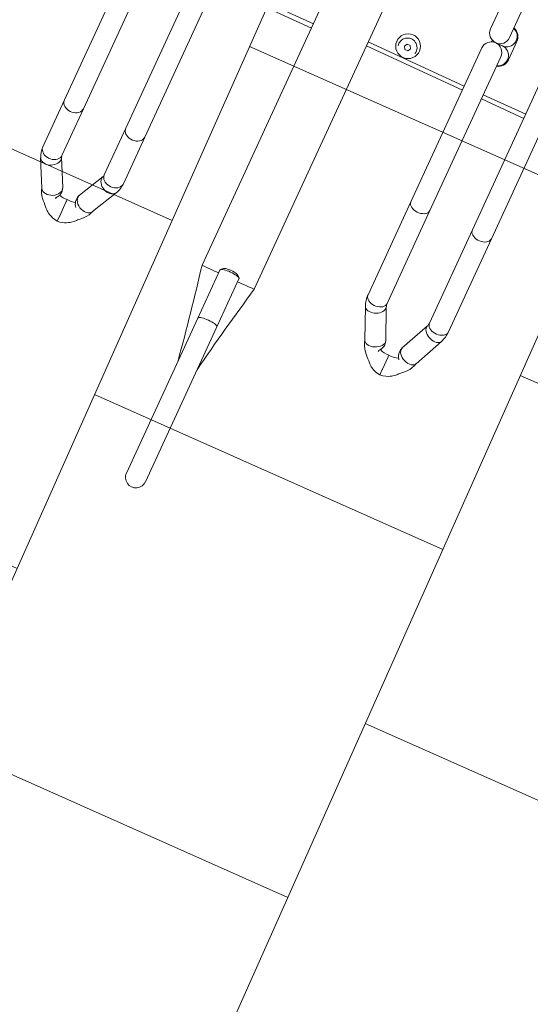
# Model space of a CAD drawing. Header units: metres. Extents: x 134157 to 138734, y 451157 to 455772.
# Tile 879 of 1056: x 136725.188 to 136725.724, y 454287.203 to 454288.237. Entities that reach past the tile are written whole.
import ezdxf

# ---------------------------------------------------------------- set-up
doc = ezdxf.new("R2010")
doc.units = ezdxf.units.M
doc.layers.add('-DR-alg-hulplijnen kantverharding asflast nieuwe fietsstraat', color=7, linetype='Continuous', true_color=0xff9429, plot=False)
doc.layers.add('-DR-nw-gr-arc-gras', color=7, linetype='Continuous', true_color=0xb5d5a4)
doc.layers.add('-DR-nw-vh-arc-asfalt fietsstraat rood', color=7, linetype='Continuous', lineweight=9, true_color=0xdfbfc7)
doc.layers.add('-DR-nw-vh-arc-tegels 300x300x45', color=253, linetype='Continuous', lineweight=9)
for name, color, linetype in [('-DR-nw-vh-kantverharding', 3, 'Continuous'), ('VELOPA-FIG15', 1, 'Continuous'), ('VELOPA-FIG25', 1, 'Continuous')]:
    doc.layers.add(name, color=color, linetype=linetype)
pattern_1 = [(115.335625, (136419.71802, 453326.2367), (-0.223681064, -0.105903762), [0.06, -0.187485]), (205.335625, (136419.71802, 453326.2367), (0.105903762, -0.223681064), [0.06, -0.187485])]

# ---------------------------------------------------------------- blocks, each defined once
blk = doc.blocks.new('Tulip Traverse voetplaat eenzijdig')
at = {"layer": 'VELOPA-FIG15', "color": 252, "linetype": 'Continuous', "lineweight": 9, "flags": 128}
for points in [[(1288, -189), (1287.8, -190.3), (1287.3, -191.6), (1286.4, -192.7), (1285.3, -193.8), (1283.9, -194.7), (1282.2, -195.4), (1280.4, -196), (1278.5, -196.3), (1276.5, -196.3), (1274.6, -196.1), (1272.7, -195.7), (1270.9, -195.1), (1269.4, -194.3), (1268.1, -193.3), (1267.1, -192.2), (1266.4, -190.9), (1266, -189.6), (1266, -189)], [(1337, -189), (1337.2, -190.3), (1337.7, -191.6), (1338.6, -192.7), (1339.7, -193.8), (1341.1, -194.7), (1342.8, -195.4), (1344.6, -196), (1346.5, -196.3), (1348.5, -196.3), (1350.4, -196.1), (1352.3, -195.7), (1354.1, -195.1), (1355.6, -194.3), (1356.9, -193.3), (1357.9, -192.2), (1358.6, -190.9), (1359, -189.6), (1359, -189)], [(913, -244.2), (912.8, -245.7), (912.3, -247.1), (911.4, -248.5), (910.3, -249.7), (908.9, -250.7), (907.2, -251.6), (905.4, -252.1), (903.5, -252.5), (901.5, -252.5), (899.6, -252.3), (897.7, -251.9), (895.9, -251.2), (894.4, -250.2), (893.1, -249.1), (892.1, -247.8), (891.4, -246.4), (891, -244.9), (891, -244.2)], [(962, -244.2), (962.2, -245.7), (962.7, -247.1), (963.6, -248.5), (964.7, -249.7), (966.1, -250.7), (967.8, -251.6), (969.6, -252.1), (971.5, -252.5), (973.5, -252.5), (975.4, -252.3), (977.3, -251.9), (979.1, -251.2), (980.6, -250.2), (981.9, -249.1), (982.9, -247.8), (983.6, -246.4), (984, -244.9), (984, -244.2)], [(913, -298.2), (912.8, -299.7), (912.3, -301.2), (911.4, -302.5), (910.3, -303.7), (908.9, -304.8), (907.2, -305.6), (905.4, -306.2), (903.5, -306.5), (901.5, -306.6), (899.6, -306.4), (897.7, -305.9), (895.9, -305.2), (894.4, -304.3), (893.1, -303.1), (892.1, -301.8), (891.4, -300.4), (891, -299), (891, -298.2)], [(962, -298.2), (962.2, -299.7), (962.7, -301.2), (963.6, -302.5), (964.7, -303.7), (966.1, -304.8), (967.8, -305.6), (969.6, -306.2), (971.5, -306.5), (973.5, -306.6), (975.4, -306.4), (977.3, -305.9), (979.1, -305.2), (980.6, -304.3), (981.9, -303.1), (982.9, -301.8), (983.6, -300.4), (984, -299), (984, -298.2)], [(1288, -296.7), (1287.8, -298.1), (1287.3, -299.3), (1286.4, -300.5), (1285.3, -301.6), (1283.9, -302.5), (1282.2, -303.2), (1280.4, -303.7), (1278.5, -304), (1276.5, -304.1), (1274.6, -303.9), (1272.7, -303.5), (1270.9, -302.9), (1269.4, -302.1), (1268.1, -301.1), (1267.1, -299.9), (1266.4, -298.7), (1266, -297.4), (1266, -296.7)], [(1337, -296.7), (1337.2, -298.1), (1337.7, -299.3), (1338.6, -300.5), (1339.7, -301.6), (1341.1, -302.5), (1342.8, -303.2), (1344.6, -303.7), (1346.5, -304), (1348.5, -304.1), (1350.4, -303.9), (1352.3, -303.5), (1354.1, -302.9), (1355.6, -302.1), (1356.9, -301.1), (1357.9, -299.9), (1358.6, -298.7), (1359, -297.4), (1359, -296.7)], [(914.1, -302.7), (913.9, -304.2), (913.4, -305.8), (912.6, -307.3), (911.5, -308.7), (910.2, -310.1), (908.6, -311.2), (906.9, -312.2), (905.1, -312.9), (903.2, -313.4), (901.3, -313.6), (899.5, -313.5), (897.9, -313.1), (896.4, -312.5), (895.2, -311.6), (894.2, -310.6), (893.8, -309.9)], [(913.5, -300), (913.9, -301.2), (914.1, -302.7)], [(961.5, -300), (961.1, -301.2), (960.9, -302.7)], [(960.9, -302.7), (961.1, -304.2), (961.6, -305.8), (962.4, -307.3), (963.5, -308.7), (964.8, -310.1), (966.4, -311.2), (968.1, -312.2), (969.9, -312.9), (971.8, -313.4), (973.7, -313.6), (975.5, -313.5), (977.1, -313.1), (978.6, -312.5), (979.8, -311.6), (980.8, -310.6), (981.2, -309.9)], [(1289.1, -301.9), (1288.9, -303.2), (1288.4, -304.6), (1287.6, -306), (1286.5, -307.3), (1285.2, -308.6), (1283.6, -309.7), (1281.9, -310.6), (1280.1, -311.4), (1278.2, -311.9), (1276.3, -312.1), (1274.5, -312.2), (1272.9, -312), (1271.4, -311.5), (1270.2, -310.8), (1269.2, -309.9), (1268.6, -308.9)], [(1288.7, -300), (1288.9, -300.6), (1289.1, -301.9)], [(1336.3, -300), (1336.1, -300.6), (1335.9, -301.9)], [(1335.9, -301.9), (1336.1, -303.2), (1336.6, -304.6), (1337.4, -306), (1338.5, -307.3), (1339.8, -308.6), (1341.4, -309.7), (1343.1, -310.6), (1344.9, -311.4), (1346.8, -311.9), (1348.7, -312.1), (1350.5, -312.2), (1352.1, -312), (1353.6, -311.5), (1354.8, -310.8), (1355.8, -309.9), (1356.4, -308.9)], [(1125, -390.9), (1123, -391), (1121.1, -391.1), (1119.4, -391.3), (1117.8, -391.6), (1116.4, -391.9), (1115.3, -392.3), (1114.5, -392.8), (1114.1, -393.2), (1114, -393.6)], [(1136, -393.6), (1135.9, -393.2), (1135.5, -392.8), (1134.7, -392.3), (1133.6, -391.9), (1132.2, -391.6), (1130.6, -391.3), (1128.9, -391.1), (1127, -391), (1125, -390.9)]]:
    blk.add_lwpolyline(points, dxfattribs=at)
at = {"layer": 'VELOPA-FIG25', "color": 252, "linetype": 'Continuous', "lineweight": 9}
for p, q in [((1266, 45.1), (1266, 10.8)), ((1288, 10.8), (1288, 45.1)), ((1272.7, 0.6), (1272.7, -1.1)), ((1296.7, -10.8), (1296.7, 10.2)), ((1155.1, -341.2), (1155.1, -0.1)), ((1277, -0.3), (1284.5, -0.3)), ((1284.7, -0.3), (1284.5, -0.3)), ((1094.9, -18.6), (1094.9, -341.1)), ((1266, -11.3), (1266, -189)), ((1288, -189), (1288, -11.3)), ((1337, -11.3), (1337, -189)), ((1359, -189), (1359, -11.3)), ((1191.5, -43.5), (1193.3, -40.5)), ((1193.3, -40.5), (1196.7, -40.5)), ((1196.7, -40.5), (1198.5, -43.5)), ((1193.3, -46.5), (1191.5, -43.5)), ((1196.7, -46.5), (1193.3, -46.5)), ((1198.5, -43.5), (1196.7, -46.5)), ((1155.1, -55.3), (1266, -55.3)), ((1266, -60), (1155.1, -60)), ((1288, -55.3), (1337, -55.3)), ((1337, -60), (1288, -60)), ((891, -69.9), (891, -244.2)), ((913, -244.2), (913, -69.9)), ((962, -69.9), (962, -244.2)), ((1094.9, -62.4), (981.7, -62.4)), ((1094.9, -67.3), (983.7, -67.3)), ((984, -244.2), (984, -69.9)), ((1266, -189), (1266, -296.7)), ((1288, -296.7), (1288, -189)), ((1337, -189), (1337, -296.7)), ((1359, -296.7), (1359, -189)), ((891, -244.2), (891, -298.2)), ((913, -298.2), (913, -244.2)), ((962, -244.2), (962, -298.2)), ((984, -298.2), (984, -244.2)), ((893.8, -309.9), (908.2, -338.2)), ((927.8, -328.3), (913.5, -300)), ((961.5, -300), (947.2, -328.3)), ((966.8, -338.2), (981.2, -309.9)), ((1268.6, -308.9), (1282.9, -341.3)), ((1303.1, -332.4), (1288.7, -300)), ((1336.3, -300), (1321.9, -332.4)), ((1342.1, -341.3), (1356.4, -308.9)), ((928.1, -329), (927.9, -328.4)), ((947.1, -328.4), (946.9, -329.1)), ((937.5, -339.9), (937.5, -337.9)), ((937.5, -339.9), (937.5, -340.3)), ((937.5, -356.6), (937.5, -340.3)), ((1114, -338.1), (1114, -393.6)), ((1116.8, -335.1), (1114.3, -337.4)), ((1135.7, -337.4), (1133.2, -335.1)), ((1136, -393.6), (1136, -338.1)), ((1303.2, -332.7), (1303.1, -332.4)), ((1321.9, -332.4), (1321.8, -332.7)), ((1312.5, -346.7), (1312.5, -345)), ((1312.5, -346.7), (1312.5, -347.1)), ((1312.5, -361.4), (1312.5, -347.1)), ((937.5, -357), (937.5, -356.6)), ((937.5, -363), (937.5, -357)), ((1312.5, -361.7), (1312.5, -361.4)), ((1312.5, -367.9), (1312.5, -361.7)), ((1114, -393.6), (1114, -572.7)), ((1136, -393.6), (1136, -572.7))]:
    blk.add_line(p, q, dxfattribs=at)
at = {"layer": 'VELOPA-FIG25', "color": 252, "linetype": 'Continuous', "lineweight": 9, "flags": 128}
for points in [[(928.5, -331.1), (928.3, -329.5), (927.8, -328.3)], [(946.6, -331.1), (946.8, -329.5), (947.2, -328.3)], [(908.1, -338), (908.8, -340.4), (910.2, -343.1), (911.5, -345.1), (912.6, -346.5), (913.6, -347.8), (915, -349.4), (916.7, -351), (918.5, -352.6), (920, -354.2), (921.3, -355.6), (922.5, -356.8), (923.4, -357.5), (924.3, -358.2), (925.6, -359.1), (927.5, -360.2), (929.4, -361), (931.6, -361.8), (934.4, -362.5), (937.5, -363)], [(908.2, -338.2), (908.3, -338.5), (909.3, -339.8), (910.6, -340.8), (912.2, -341.5), (914, -341.9), (916, -341.9), (918, -341.6), (920, -341), (922, -340.2), (923.8, -339), (925.4, -337.6), (926.7, -336.1), (927.7, -334.4), (928.3, -332.7), (928.5, -331.1)], [(926.9, -339.6), (926.6, -340.1), (926, -341.1), (925.8, -341.8), (925.7, -342), (925.7, -341.8), (925.8, -341.3), (925.8, -340.6)], [(937.5, -363), (940.4, -362.6), (943, -361.9), (945.1, -361.2), (946.9, -360.4), (948.8, -359.4), (950.2, -358.6), (951.2, -357.9), (953.6, -355.8), (955.4, -353.8), (956.2, -352.9), (957.2, -352), (958.4, -351), (959.7, -349.7), (961.4, -347.8), (963.5, -345.1), (965, -342.8), (966.3, -340.1), (967, -338)], [(966.8, -338.2), (966.7, -338.5), (965.7, -339.8), (964.4, -340.8), (962.8, -341.5), (961, -341.9), (959, -341.9), (957, -341.6), (955, -341), (953, -340.2), (951.2, -339), (949.6, -337.6), (948.3, -336.1), (947.3, -334.4), (946.8, -332.7), (946.6, -331.1)], [(1125, -335.4), (1123, -335.4), (1121.1, -335.6), (1119.4, -335.8), (1117.8, -336.1), (1116.4, -336.4), (1115.3, -336.8), (1114.5, -337.2), (1114.1, -337.7), (1114, -338.1)], [(1116.8, -335.1), (1116.9, -335), (1117.6, -334.6), (1118.7, -334.3), (1120, -334), (1121.5, -333.8), (1123.2, -333.6), (1125, -333.6)], [(1125, -333.6), (1126.8, -333.6), (1128.5, -333.8), (1130, -334), (1131.3, -334.3), (1132.4, -334.6), (1133.1, -335), (1133.2, -335.1)], [(1136, -338.1), (1135.9, -337.7), (1135.5, -337.2), (1134.7, -336.8), (1133.6, -336.4), (1132.2, -336.1), (1130.6, -335.8), (1128.9, -335.6), (1127, -335.4), (1125, -335.4)], [(1282.9, -341.1), (1283.7, -344), (1285.1, -347), (1286.6, -349.5), (1287.9, -351.4), (1290.9, -354.8), (1292.5, -356.4), (1294, -357.7), (1294.6, -358.3), (1295.2, -358.8), (1295.8, -359.4), (1296.5, -360.2), (1298.1, -361.8), (1299.7, -363.1), (1300.8, -363.9), (1301.5, -364.3), (1302.6, -364.9), (1304.2, -365.7), (1306.3, -366.6), (1309.1, -367.4), (1312.5, -367.9)], [(1283, -341.3), (1283.3, -342), (1284.3, -343.1), (1285.6, -343.9), (1287.2, -344.4), (1289, -344.6), (1291, -344.6), (1293, -344.2), (1295, -343.6), (1297, -342.7), (1298.8, -341.5), (1300.4, -340.2), (1301.7, -338.8), (1302.7, -337.3), (1303.3, -335.8), (1303.5, -334.3)], [(1303.5, -334.3), (1303.3, -332.9), (1303, -332.4)], [(1312.5, -367.9), (1315.9, -367.4), (1318.7, -366.6), (1321.2, -365.5), (1322.9, -364.7), (1324, -364), (1324.5, -363.6), (1325.3, -363.1), (1326.9, -361.8), (1328.5, -360.2), (1329.2, -359.4), (1329.8, -358.8), (1330.4, -358.3), (1331, -357.7), (1332.5, -356.4), (1334.1, -354.8), (1337.1, -351.4), (1338.5, -349.5), (1339.9, -347), (1341.3, -344), (1342.1, -341.1)], [(1321.7, -333.1), (1321.2, -335), (1321, -337.3), (1321.3, -339.4), (1321.8, -341.1), (1322.9, -343.5), (1323.4, -344.3), (1323.8, -344.9), (1324, -345.3), (1324, -345.3)], [(1321.6, -334.3), (1321.8, -332.9), (1322, -332.4)], [(1342, -341.3), (1341.7, -342), (1340.7, -343.1), (1339.4, -343.9), (1337.8, -344.4), (1336, -344.6), (1334, -344.6), (1332, -344.2), (1330, -343.6), (1328, -342.7), (1326.2, -341.5), (1324.6, -340.2), (1323.3, -338.8), (1322.3, -337.3), (1321.8, -335.8), (1321.6, -334.3)], [(1302.3, -342.7), (1302.2, -342.9), (1301.6, -343.9), (1301, -345.1), (1300.8, -345.9), (1300.7, -346.2), (1300.7, -346.2)]]:
    blk.add_lwpolyline(points, dxfattribs=at)
at = {"layer": 'VELOPA-FIG25', "color": 252, "linetype": 'Continuous', "lineweight": 9}
blk.add_circle((1195, -42), 13, dxfattribs=at)
for centre, radius, start, end in [((1284.6, 10.7), 11, 269.9038, 72.1383), ((1284.7, 10.2), 12, 0, 73.7845), ((1277, 10.8), 11, 180, 0), ((1277, -11.3), 11, 0, 180), ((1284.7, -11.2), 11, 287.5242, 90.0273), ((1284.7, -10.8), 12, 286.2155, 0), ((1195, -43.5), 10, 60, 195.466), ((1195, -43.5), 10, 344.534, 60), ((916.8, -298.1), 25.8, 180.2359, 207.0873), ((917, -298.1), 3.97, 181.9958, 208.1245), ((958.1, -298.1), 3.91, 331.6796, 358.2002), ((958.3, -298.1), 25.7, 332.8593, 359.818), ((1295.9, -296.7), 29.9, 180.146, 204.0081), ((1296, -296.7), 8, 180.6211, 204.3393), ((1329.2, -296.7), 7.81, 335.3696, 359.6695), ((1329.2, -296.7), 29.8, 335.9506, 359.8954), ((919.3, -333.5), 9.75, 321.0807, 23.266), ((958.2, -333.6), 12.2, 160.5616, 222.1983), ((934.6, -315.5), 22.6, 253.7086, 277.3994), ((940.4, -314.6), 23.4, 262.9441, 285.5692), ((1293.8, -337), 10.2, 326.0064, 22.3689), ((-1558.8, -892.8), 2710.3, 9.5498, 11.7414), ((1109.7, 230.5), 571.9, 268.5109, 270.4289), ((3862.5, -902.9), 2765, 168.2804, 170.4286), ((1141, 146.7), 488.2, 269.4088, 271.6564), ((1309.8, -326.1), 19.1, 245.4294, 277.9725), ((1314.9, -324.6), 20.6, 263.201, 292.8482), ((1125, -572.7), 11, 179.0854, 0.9146)]:
    blk.add_arc(centre, radius, start, end, dxfattribs=at)

msp = doc.modelspace()

# ---------------------------------------------------------------- hatches: boundary and pattern name
at = {"layer": '-DR-nw-gr-arc-gras', "transparency": 33554687}
h = msp.add_hatch(dxfattribs=at)
h.set_pattern_fill('AGR-BOLLEN', color=256, scale=0.1, pattern_type=2)
h.set_pattern_definition(pattern_1)
edge = h.paths.add_edge_path()
edge.add_arc((-7000776.8095, 3043164.5676), 7592527.9974, 340.05675056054, 340.05722562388)
edge.add_line((136455.7816, 453494.2543), (136455.1236, 453494.4934))
edge.add_arc((380495.2224, 364992.5484), 259592.3036, 160.066656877, 160.080445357)
edge.add_line((136433.8323, 453435.7615), (136433.8135, 453435.7683))
edge.add_line((136433.8135, 453435.7683), (136432.1795, 453431.2551))
edge.add_line((136432.1795, 453431.2551), (136432.1983, 453431.2483))
edge.add_line((136432.1983, 453431.2483), (136431.6776, 453429.8696))
edge.add_line((136431.6776, 453429.8696), (136432.3364, 453429.6312))
edge.add_line((136432.3364, 453429.6312), (136434.3093, 453435.0766))
h = msp.add_hatch(dxfattribs=at)
h.set_pattern_fill('AGR-BOLLEN', color=256, scale=0.1, pattern_type=2)
h.set_pattern_definition(pattern_1)
edge = h.paths.add_edge_path()
edge.add_line((136644.2753, 454017.4218), (136643.9351, 454016.4815))
edge.add_line((136643.9351, 454016.4815), (136643.8839, 454016.3403))
edge.add_line((136643.8839, 454016.3403), (136644.5422, 454016.1017))
edge.add_arc((1711333.9831, -116117.4265), 1674723.5818, 160.0956720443, 160.0966573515, ccw=False)
edge.add_line((136654.3469, 454043.1813), (136653.6889, 454043.4199))
edge.add_line((136653.6889, 454043.4199), (136653.6378, 454043.279))
edge.add_line((136653.6378, 454043.279), (136653.2975, 454042.3387))
edge.add_line((136653.2975, 454042.3387), (136644.2753, 454017.4218))
at = {"layer": '-DR-nw-vh-arc-asfalt fietsstraat rood', "transparency": 33554687}
h = msp.add_hatch(color=256, dxfattribs=at)
h.dxf.hatch_style = 1
edge = h.paths.add_edge_path()
edge.add_line((136621.1192, 453955.2347), (136699.2196, 454170.9218))
edge.add_arc((132463.7409, 455704.591), 4504.6, 340.0946501, 342.4755034)
edge.add_line((136759.2747, 454348.195), (136783.3161, 454424.3311))
edge.add_line((136783.3161, 454424.3311), (136779.3111, 454425.5958))
edge.add_line((136779.3111, 454425.5958), (136755.2697, 454349.4597))
edge.add_arc((132463.7409, 455704.591), 4500.4, 340.0946501, 342.4755034, ccw=False)
edge.add_line((136695.2705, 454172.3518), (136617.1701, 453956.6646))
edge.add_line((136617.1701, 453956.6646), (136621.1192, 453955.2347))
at = {"layer": '-DR-nw-vh-arc-tegels 300x300x45'}
h = msp.add_hatch(dxfattribs=at)
h.set_pattern_fill('AVH-TEGEL_200X200_HALFST', color=256, scale=2, angle=156, pattern_type=2)
h.set_pattern_definition([(156, (1.8467, -0.8534), (-0.44676551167, -0.0200144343), [0.4, -0.4]), (246, (1.8467, -0.8534), (0.36541818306, -0.16269465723), [])])
h.paths.add_polyline_path([(136726.7316, 454285.8039), (136727.3642, 454287.6261), (136719.1921, 454291.3711), (136718.3969, 454289.6309)])

# ---------------------------------------------------------------- linework, layer by layer
at = {"layer": '-DR-alg-hulplijnen kantverharding asflast nieuwe fietsstraat'}
for points in [[(136782.1872, 454454.7184), (136782.7811, 454444.4883, -0.091214), (136782.1102, 454439.1022), (136779.3722, 454430.4312, 0.080612), (136779.1407, 454428.8462), (136779.1651, 454427.3139, -0.080612), (136778.9337, 454425.7289), (136779.3111, 454425.5958), (136755.2697, 454349.4597, -0.010389), (136695.2705, 454172.3518), (136617.1701, 453956.6646), (136616.794, 453956.8008, -0.016644), (136615.5575, 453953.7113), (136612.5988, 453946.9774)], [(136782.1872, 454454.7184), (136782.7811, 454444.4883, -0.091214), (136782.1102, 454439.1022), (136779.3722, 454430.4312, 0.080612), (136779.1407, 454428.8462), (136779.1651, 454427.3139, -0.080612), (136778.9337, 454425.7289), (136779.3111, 454425.5958), (136755.2697, 454349.4597, -0.010389), (136695.2705, 454172.3518), (136617.1701, 453956.6646), (136616.794, 453956.8008, -0.016644), (136615.5575, 453953.7113), (136612.5988, 453946.9774)], [(136795.3186, 454446.8928, -0.11334), (136791.4409, 454440.3456), (136791.3771, 454440.2781, 0.112567), (136788.0051, 454434.5238), (136786.0473, 454428.3234, -0.080612), (136785.3265, 454426.8929), (136784.4184, 454425.6411, 0.080611), (136783.6976, 454424.2106), (136783.3161, 454424.3311), (136759.2747, 454348.195, -0.010389), (136699.2196, 454170.9218), (136621.1192, 453955.2347), (136621.4953, 453955.0985, 0.016644), (136620.467, 453951.9335), (136618.8898, 453946.4661, -0.016644)], [(136795.3186, 454446.8928, -0.11334), (136791.4409, 454440.3456), (136791.3771, 454440.2781, 0.112567), (136788.0051, 454434.5238), (136786.0473, 454428.3234, -0.080612), (136785.3265, 454426.8929), (136784.4184, 454425.6411, 0.080611), (136783.6976, 454424.2106), (136783.3161, 454424.3311), (136759.2747, 454348.195, -0.010389), (136699.2196, 454170.9218), (136621.1192, 453955.2347), (136621.4953, 453955.0985, 0.016644), (136620.467, 453951.9335), (136618.8898, 453946.4661, -0.016644)]]:
    msp.add_lwpolyline(points, format="xyb", dxfattribs=at)
at = {"layer": '-DR-nw-vh-kantverharding'}
for points in [[(136616.794, 453956.8008), (136617.1701, 453956.6646), (136695.2705, 454172.3518, 0.010389), (136755.2697, 454349.4597), (136779.3111, 454425.5958)], [(136783.8944, 454424.7311, 0.447201), (136784.2009, 454424.0517), (136785.5094, 454423.6385, -0.414203), (136785.7051, 454423.262), (136774.1273, 454386.5966, -0.414214), (136773.7509, 454386.4009), (136772.4159, 454386.8225, 0.414214), (136771.7885, 454386.4962), (136771.2164, 454384.6844, 0.414214), (136771.5427, 454384.0571), (136772.8777, 454383.6355, -0.414214), (136773.0734, 454383.2591), (136764.8079, 454357.0831, -0.414214), (136764.4314, 454356.8873), (136763.0964, 454357.3089, 0.414214), (136762.4691, 454356.9827), (136759.6562, 454348.0746, -0.010389), (136699.5957, 454170.7856), (136621.4953, 453955.0985, 0.016644), (136620.467, 453951.9335), (136618.8898, 453946.4661, -0.016644)], [(136621.4953, 453955.0985), (136621.1192, 453955.2347), (136699.2196, 454170.9218, 0.010389), (136759.2747, 454348.195), (136783.3161, 454424.3311)]]:
    msp.add_lwpolyline(points, format="xyb", dxfattribs=at)

# ---------------------------------------------------------------- block references
at = {"layer": '-DR-nw-vh-kantverharding', "xscale": 0.001, "yscale": 0.001, "zscale": 0.001, "rotation": 335.2641229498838}
msp.add_blockref('Tulip Traverse voetplaat eenzijdig', (136724.5283, 454288.7471), dxfattribs=at)

doc.saveas('drawing.dxf')
